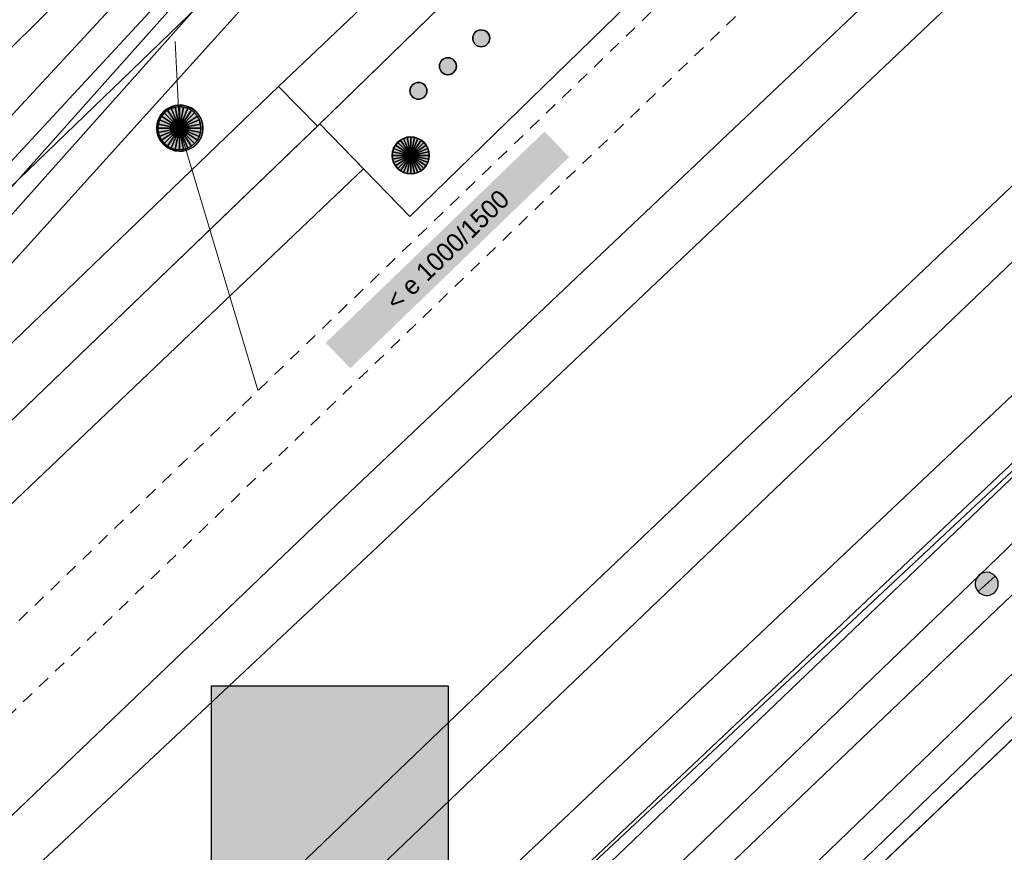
# Model space of a CAD drawing. Header units: metres. Extents: x 2695560 to 2696939, y 1260491 to 1262050.
# Tile 347 of 656: x 2695802 to 2695818, y 1261090 to 1261104. Entities that reach past the tile are written whole.
import ezdxf

# ---------------------------------------------------------------- set-up
doc = ezdxf.new("R2010")
doc.units = ezdxf.units.M
doc.linetypes.add('AUSGEZOGEN', pattern=[0])
doc.linetypes.add('VERDECKT2_S2', pattern=[0.36, 0.2, -0.16])
for name, color, linetype in [('XR$1$AV_Linien (BB)', 7, 'AUSGEZOGEN'), ('XR$1$AW_LK_Schachtdeckel', 24, 'AUSGEZOGEN'), ('XR$1$EW_LK_Bauwerk_FL_Linie_Punkt', 1, 'AUSGEZOGEN'), ('XR$1$EW_LK_Knoten', 1, 'AUSGEZOGEN'), ('XR$1$Liegenschaftsgrenzen', 7, 'AUSGEZOGEN'), ('XR$1$PFAW', 255, 'AUSGEZOGEN'), ('XR$1$PFEW', 255, 'AUSGEZOGEN'), ('XR$1$PFWA', 255, 'AUSGEZOGEN'), ('XR$1$RAEW', 8, 'AUSGEZOGEN'), ('XR$1$WA_LK_Absperrarmatur', 171, 'AUSGEZOGEN')]:
    doc.layers.add(name, color=color, linetype=linetype)
for name, color, linetype, lineweight in [('XR$2$ABW-Linie-R-genau', 4, 'AUSGEZOGEN', 18), ('XR$2$ABW-LinieFlaeche-R-ungenau', 4, 'VERDECKT2_S2', 18), ('XR$2$ABW-Punkt', 6, 'AUSGEZOGEN', 18), ('XR$2$ELE-Flaeche-oberirdisch', 1, 'AUSGEZOGEN', 18), ('XR$2$ELE-LinieFlaeche-genau', 1, 'AUSGEZOGEN', 18), ('XR$2$ELE-Punkt', 1, 'AUSGEZOGEN', 18), ('XR$2$GAS-Linie-genau', 12, 'AUSGEZOGEN', 18), ('XR$2$GAS-LinieFlaeche-genau', 12, 'AUSGEZOGEN', 18), ('XR$2$KOM-Linie-U-genau', 91, 'AUSGEZOGEN', 18), ('XR$2$KOM-LinieFlaeche-U-genau', 91, 'AUSGEZOGEN', 18), ('XR$2$WAS-Linie-genau', 5, 'AUSGEZOGEN', 18), ('XR$2$WEI-Text', 59, 'AUSGEZOGEN', 18)]:
    doc.layers.add(name, color=color, linetype=linetype, lineweight=lineweight)
doc.styles.add('TXT', font='txt')

# ---------------------------------------------------------------- blocks, each defined once
blk = doc.blocks.new('COMPLEXOBJECT_626')
at = {"layer": 'XR$1$AV_Linien (BB)', "color": 7, "linetype": 'AUSGEZOGEN', "transparency": 33554687}
blk.add_lwpolyline([(5793.988, 11094.394), (5814.317, 11114.008), (5839.814, 11138.478)], dxfattribs=at)
blk = doc.blocks.new('COMPLEXOBJECT_637')
at = {"layer": 'XR$1$AV_Linien (BB)', "color": 7, "linetype": 'AUSGEZOGEN', "transparency": 33554687}
blk.add_lwpolyline([(5716.384, 10999.825), (5805.935, 11085.6), (5838.806, 11117.088)], dxfattribs=at)
blk = doc.blocks.new('BAW2082')
at = {"layer": 'XR$1$PFAW', "transparency": 33554687}
blk.add_hatch(color=7, dxfattribs=at).paths.add_polyline_path([(0.509, -0.003), (0.499, 0.098), (0.469, 0.194), (0.42, 0.283), (0.354, 0.359), (0.274, 0.421), (0.183, 0.466), (0.085, 0.491), (-0.016, 0.496), (-0.116, 0.481), (-0.211, 0.446), (-0.297, 0.392), (-0.37, 0.323), (-0.428, 0.24), (-0.468, 0.147), (-0.488, 0.047), (-0.488, -0.054), (-0.468, -0.153), (-0.428, -0.246), (-0.37, -0.329), (-0.297, -0.398), (-0.211, -0.452), (-0.116, -0.487), (-0.016, -0.502), (0.085, -0.497), (0.183, -0.472), (0.274, -0.427), (0.354, -0.366), (0.42, -0.289), (0.469, -0.2), (0.499, -0.104)])
at = {"transparency": 33554687}
for start, end in [(91.1948, 268.8052), (268.8052, 91.1948)]:
    blk.add_arc((0.01, 0), 0.5, start, end, dxfattribs=at)
at = {"layer": 'XR$1$PFAW', "transparency": 33554687}
blk.add_circle((0.009, -0.003), 0.5, dxfattribs=at)
blk = doc.blocks.new('BWA965')
at = {"layer": 'XR$1$PFWA', "transparency": 33554687}
blk.add_hatch(color=7, dxfattribs=at).paths.add_polyline_path([(0, 0.5), (-0.051, 0.497), (-0.101, 0.49), (-0.15, 0.477), (-0.197, 0.459), (-0.243, 0.437), (-0.286, 0.41), (-0.326, 0.379), (-0.362, 0.344), (-0.395, 0.306), (-0.424, 0.264), (-0.449, 0.22), (-0.469, 0.174), (-0.484, 0.125), (-0.494, 0.076), (-0.499, 0.025), (-0.499, -0.025), (-0.494, -0.076), (-0.484, -0.125), (-0.469, -0.174), (-0.449, -0.22), (-0.424, -0.264), (-0.395, -0.306), (-0.362, -0.344), (-0.326, -0.379), (-0.286, -0.41), (-0.243, -0.437), (-0.197, -0.459), (-0.15, -0.477), (-0.101, -0.49), (-0.051, -0.497), (0, -0.5), (0.051, -0.497), (0.101, -0.49), (0.15, -0.477), (0.197, -0.459), (0.243, -0.437), (0.286, -0.41), (0.326, -0.379), (0.362, -0.344), (0.395, -0.306), (0.424, -0.264), (0.449, -0.22), (0.469, -0.174), (0.484, -0.125), (0.494, -0.076), (0.499, -0.025), (0.499, 0.025), (0.494, 0.076), (0.484, 0.125), (0.469, 0.174), (0.449, 0.22), (0.424, 0.264), (0.395, 0.306), (0.362, 0.344), (0.326, 0.379), (0.286, 0.41), (0.243, 0.437), (0.197, 0.459), (0.15, 0.477), (0.101, 0.49), (0.051, 0.497)])
at = {"transparency": 33554687}
blk.add_line((0, 0.5), (0, -0.5), dxfattribs=at)
for start, end in [(90, 270), (270, 90)]:
    blk.add_arc((0, 0), 0.5, start, end, dxfattribs=at)
blk = doc.blocks.new('BEW15')
at = {"layer": 'XR$1$PFEW', "transparency": 33554687}
h = blk.add_hatch(color=7, dxfattribs=at)
h.paths.add_polyline_path([(-0.5, 0), (-0.497, -0.05), (-0.489, -0.1), (-0.477, -0.15), (-0.459, -0.197), (-0.437, -0.242), (-0.41, -0.285), (-0.379, -0.326), (-0.344, -0.362), (-0.306, -0.395), (-0.264, -0.424), (-0.22, -0.449), (-0.173, -0.469), (-0.125, -0.484), (-0.075, -0.494), (-0.025, -0.499), (0.026, -0.499), (0.076, -0.494), (0.126, -0.484), (0.174, -0.469), (0.22, -0.449), (0.265, -0.424), (0.306, -0.395), (0.345, -0.362), (0.38, -0.326), (0.411, -0.285), (0.437, -0.242), (0.46, -0.197), (0.477, -0.15), (0.49, -0.1), (0.498, -0.05), (0.5, 0), (0.498, 0.051), (0.49, 0.101), (0.477, 0.15), (0.46, 0.197), (0.437, 0.243), (0.411, 0.286), (0.38, 0.326), (0.345, 0.363), (0.306, 0.396), (0.265, 0.424), (0.22, 0.449), (0.174, 0.469), (0.126, 0.484), (0.076, 0.494), (0.026, 0.5), (-0.025, 0.5), (-0.075, 0.494), (-0.125, 0.484), (-0.173, 0.469), (-0.22, 0.449), (-0.264, 0.424), (-0.306, 0.396), (-0.344, 0.363), (-0.379, 0.326), (-0.41, 0.286), (-0.437, 0.243), (-0.459, 0.197), (-0.477, 0.15), (-0.489, 0.101), (-0.497, 0.051)])
h.paths.add_polyline_path([(0.01, 0.001), (0.01, 0), (0.01, -0.001), (0.01, -0.002), (0.01, -0.003), (0.009, -0.004), (0.009, -0.005), (0.009, -0.006), (0.008, -0.006), (0.007, -0.007), (0.006, -0.008), (0.006, -0.008), (0.005, -0.009), (0.004, -0.009), (0.003, -0.01), (0.002, -0.01), (0.001, -0.01), (0, -0.01), (-0.001, -0.01), (-0.002, -0.01), (-0.003, -0.009), (-0.004, -0.009), (-0.005, -0.008), (-0.006, -0.008), (-0.007, -0.007), (-0.007, -0.006), (-0.008, -0.006), (-0.008, -0.005), (-0.009, -0.004), (-0.009, -0.003), (-0.009, -0.002), (-0.01, -0.001), (-0.01, 0), (-0.01, 0.001), (-0.009, 0.002), (-0.009, 0.003), (-0.009, 0.004), (-0.008, 0.005), (-0.008, 0.006), (-0.007, 0.007), (-0.007, 0.007), (-0.006, 0.008), (-0.005, 0.009), (-0.004, 0.009), (-0.003, 0.01), (-0.002, 0.01), (-0.001, 0.01), (0, 0.01), (0.001, 0.01), (0.002, 0.01), (0.003, 0.01), (0.004, 0.01), (0.005, 0.009), (0.006, 0.009), (0.006, 0.008), (0.007, 0.007), (0.008, 0.007), (0.009, 0.006), (0.009, 0.005), (0.009, 0.004), (0.01, 0.003), (0.01, 0.002)], flags=16)
at = {"color": 1, "transparency": 33554687}
for start, end in [(0, 180), (180, 0)]:
    blk.add_arc((0, 0), 0.5, start, end, dxfattribs=at)
at = {"layer": 'XR$1$PFEW', "transparency": 33554687}
blk.add_circle((0, 0), 0.5, dxfattribs=at)
blk = doc.blocks.new('BEW957')
at = {"layer": 'XR$1$RAEW', "transparency": 33554687}
blk.add_hatch(color=1, dxfattribs=at).paths.add_polyline_path([(-0.5, 0), (-0.497, -0.051), (-0.49, -0.101), (-0.477, -0.15), (-0.459, -0.197), (-0.437, -0.243), (-0.41, -0.286), (-0.379, -0.326), (-0.344, -0.362), (-0.306, -0.395), (-0.264, -0.424), (-0.22, -0.449), (-0.174, -0.469), (-0.125, -0.484), (-0.076, -0.494), (-0.025, -0.499), (0.025, -0.499), (0.076, -0.494), (0.125, -0.484), (0.174, -0.469), (0.22, -0.449), (0.264, -0.424), (0.306, -0.395), (0.344, -0.362), (0.379, -0.326), (0.41, -0.286), (0.437, -0.243), (0.459, -0.197), (0.477, -0.15), (0.49, -0.101), (0.497, -0.051), (0.5, 0), (0.497, 0.051), (0.49, 0.101), (0.477, 0.15), (0.459, 0.197), (0.437, 0.243), (0.41, 0.286), (0.379, 0.326), (0.344, 0.362), (0.306, 0.395), (0.264, 0.424), (0.22, 0.449), (0.174, 0.469), (0.125, 0.484), (0.076, 0.494), (0.025, 0.499), (-0.025, 0.499), (-0.076, 0.494), (-0.125, 0.484), (-0.174, 0.469), (-0.22, 0.449), (-0.264, 0.424), (-0.306, 0.395), (-0.344, 0.362), (-0.379, 0.326), (-0.41, 0.286), (-0.437, 0.243), (-0.459, 0.197), (-0.477, 0.15), (-0.49, 0.101), (-0.497, 0.051)])
at = {"color": 1, "transparency": 33554687}
for start, end in [(90, 180), (180, 270), (0, 90), (270, 0)]:
    blk.add_arc((0, 0), 0.5, start, end, dxfattribs=at)
at = {"layer": 'XR$1$RAEW', "color": 1, "transparency": 33554687}
blk.add_circle((0, 0), 0.5, dxfattribs=at)
blk = doc.blocks.new('ELE-SCHACHT_RUND')
at = {"layer": 'XR$2$ELE-Punkt', "linetype": 'AUSGEZOGEN', "lineweight": 25, "transparency": 33554687}
for points in [[(-249, 167, 2500), (0, 0, 2500), (-277, 115, 2500)], [(-249, 167), (0, 0), (-277, 115)], [(-249, 167, 2500), (-249, 167), (-277, 115), (-277, 115, 2500)], [(-212, 212, 2500), (0, 0, 2500), (-249, 167, 2500)], [(-212, 212), (0, 0), (-249, 167)], [(-212, 212, 2500), (-212, 212), (-249, 167), (-249, 167, 2500)], [(-167, 249, 2500), (0, 0, 2500), (-212, 212, 2500)], [(-167, 249), (0, 0), (-212, 212)], [(-167, 249, 2500), (-167, 249), (-212, 212), (-212, 212, 2500)], [(-115, 277, 2500), (0, 0, 2500), (-167, 249, 2500)], [(-115, 277), (0, 0), (-167, 249)], [(-115, 277, 2500), (-115, 277), (-167, 249), (-167, 249, 2500)], [(-59, 294, 2500), (0, 0, 2500), (-115, 277, 2500)], [(-59, 294), (0, 0), (-115, 277)], [(-59, 294, 2500), (-59, 294), (-115, 277), (-115, 277, 2500)], [(0, 300, 2500), (0, 0, 2500), (-59, 294, 2500)], [(0, 300), (0, 0), (-59, 294)], [(0, 300, 2500), (0, 300), (-59, 294), (-59, 294, 2500)], [(59, 294, 2500), (0, 0, 2500), (0, 300, 2500)], [(59, 294), (0, 0), (0, 300)], [(59, 294, 2500), (59, 294), (0, 300), (0, 300, 2500)], [(115, 277, 2500), (0, 0, 2500), (59, 294, 2500)], [(115, 277), (0, 0), (59, 294)], [(167, 249, 2500), (0, 0, 2500), (115, 277, 2500)], [(167, 249), (0, 0), (115, 277)], [(212, 212, 2500), (0, 0, 2500), (167, 249, 2500)], [(212, 212), (0, 0), (167, 249)], [(249, 167, 2500), (0, 0, 2500), (212, 212, 2500)], [(249, 167), (0, 0), (212, 212)], [(277, 115, 2500), (0, 0, 2500), (249, 167, 2500)], [(277, 115), (0, 0), (249, 167)], [(115, 277, 2500), (115, 277), (59, 294), (59, 294, 2500)], [(167, 249, 2500), (167, 249), (115, 277), (115, 277, 2500)], [(212, 212, 2500), (212, 212), (167, 249), (167, 249, 2500)], [(249, 167, 2500), (249, 167), (212, 212), (212, 212, 2500)], [(277, 115, 2500), (277, 115), (249, 167), (249, 167, 2500)], [(-294, 59, 2500), (0, 0, 2500), (-300, 0, 2500)], [(-294, 59), (0, 0), (-300, 0)], [(-294, 59, 2500), (-294, 59), (-300, 0), (-300, 0, 2500)], [(-300, 0, 2500), (0, 0, 2500), (-294, -59, 2500)], [(-300, 0), (0, 0), (-294, -59)], [(-277, 115, 2500), (0, 0, 2500), (-294, 59, 2500)], [(-277, 115), (0, 0), (-294, 59)], [(-277, 115, 2500), (-277, 115), (-294, 59), (-294, 59, 2500)], [(-294, -59, 2500), (0, 0, 2500), (-277, -115, 2500)], [(-294, -59), (0, 0), (-277, -115)], [(-277, -115, 2500), (0, 0, 2500), (-249, -167, 2500)], [(-277, -115), (0, 0), (-249, -167)], [(-249, -167, 2500), (0, 0, 2500), (-212, -212, 2500)], [(-249, -167), (0, 0), (-212, -212)], [(-212, -212, 2500), (0, 0, 2500), (-167, -249, 2500)], [(-212, -212), (0, 0), (-167, -249)], [(-167, -249, 2500), (0, 0, 2500), (-115, -277, 2500)], [(-167, -249), (0, 0), (-115, -277)], [(-115, -277, 2500), (0, 0, 2500), (-59, -294, 2500)], [(-115, -277), (0, 0), (-59, -294)], [(-59, -294, 2500), (0, 0, 2500), (0, -300, 2500)], [(-59, -294), (0, 0), (0, -300)], [(294, 59, 2500), (0, 0, 2500), (277, 115, 2500)], [(294, 59), (0, 0), (277, 115)], [(300, 0, 2500), (0, 0, 2500), (294, 59, 2500)], [(300, 0), (0, 0), (294, 59)], [(0, -300, 2500), (0, 0, 2500), (59, -294, 2500)], [(59, -294, 2500), (0, 0, 2500), (115, -277, 2500)], [(115, -277, 2500), (0, 0, 2500), (167, -249, 2500)], [(167, -249, 2500), (0, 0, 2500), (212, -212, 2500)], [(212, -212, 2500), (0, 0, 2500), (249, -167, 2500)], [(249, -167, 2500), (0, 0, 2500), (277, -115, 2500)], [(277, -115, 2500), (0, 0, 2500), (294, -59, 2500)], [(294, -59, 2500), (0, 0, 2500), (300, 0, 2500)], [(0, -300), (0, 0), (59, -294)], [(59, -294), (0, 0), (115, -277)], [(115, -277), (0, 0), (167, -249)], [(167, -249), (0, 0), (212, -212)], [(212, -212), (0, 0), (249, -167)], [(249, -167), (0, 0), (277, -115)], [(277, -115), (0, 0), (294, -59)], [(294, -59), (0, 0), (300, 0)], [(294, 59, 2500), (294, 59), (277, 115), (277, 115, 2500)], [(300, 0, 2500), (300, 0), (294, 59), (294, 59, 2500)], [(-300, 0, 2500), (-300, 0), (-294, -59), (-294, -59, 2500)], [(-294, -59, 2500), (-294, -59), (-277, -115), (-277, -115, 2500)], [(-277, -115, 2500), (-277, -115), (-249, -167), (-249, -167, 2500)], [(249, -167, 2500), (249, -167), (277, -115), (277, -115, 2500)], [(277, -115, 2500), (277, -115), (294, -59), (294, -59, 2500)], [(294, -59, 2500), (294, -59), (300, 0), (300, 0, 2500)], [(-249, -167, 2500), (-249, -167), (-212, -212), (-212, -212, 2500)], [(-212, -212, 2500), (-212, -212), (-167, -249), (-167, -249, 2500)], [(-167, -249, 2500), (-167, -249), (-115, -277), (-115, -277, 2500)], [(-115, -277, 2500), (-115, -277), (-59, -294), (-59, -294, 2500)], [(-59, -294, 2500), (-59, -294), (0, -300), (0, -300, 2500)], [(0, -300, 2500), (0, -300), (59, -294), (59, -294, 2500)], [(59, -294, 2500), (59, -294), (115, -277), (115, -277, 2500)], [(115, -277, 2500), (115, -277), (167, -249), (167, -249, 2500)], [(167, -249, 2500), (167, -249), (212, -212), (212, -212, 2500)], [(212, -212, 2500), (212, -212), (249, -167), (249, -167, 2500)]]:
    blk.add_3dface(points, dxfattribs=at)
blk = doc.blocks.new('ABW-SCHLAMMSAMMLER_RUND')
at = {"layer": 'XR$2$ABW-Punkt', "linetype": 'AUSGEZOGEN', "lineweight": 13, "transparency": 33554687}
for p, q in [((-70, 75, 2500), (70, 75, 2500)), ((-70, -75, 2500), (70, -75, 2500))]:
    blk.add_line(p, q, dxfattribs=at)
blk.add_polyline3d([(90, 0, 2500), (0, 0, 2500), (-90, 0, 2500)], dxfattribs=at)
at = {"layer": 'XR$2$ABW-Punkt', "linetype": 'AUSGEZOGEN', "lineweight": 25, "transparency": 33554687}
for points in [[(-147, 29, 2500), (0, 0, 2500), (-150, 0, 2500)], [(-147, 29), (0, 0), (-150, 0)], [(-147, 29, 2500), (-147, 29), (-150, 0), (-150, 0, 2500)], [(-150, 0, 2500), (0, 0, 2500), (-147, -29, 2500)], [(-150, 0), (0, 0), (-147, -29)], [(-139, 57, 2500), (0, 0, 2500), (-147, 29, 2500)], [(-139, 57), (0, 0), (-147, 29)], [(-139, 57, 2500), (-139, 57), (-147, 29), (-147, 29, 2500)], [(-147, -29, 2500), (0, 0, 2500), (-139, -57, 2500)], [(-147, -29), (0, 0), (-139, -57)], [(-125, 83, 2500), (0, 0, 2500), (-139, 57, 2500)], [(-125, 83), (0, 0), (-139, 57)], [(-125, 83, 2500), (-125, 83), (-139, 57), (-139, 57, 2500)], [(-139, -57, 2500), (0, 0, 2500), (-125, -83, 2500)], [(-139, -57), (0, 0), (-125, -83)], [(-106, 106, 2500), (0, 0, 2500), (-125, 83, 2500)], [(-106, 106), (0, 0), (-125, 83)], [(-106, 106, 2500), (-106, 106), (-125, 83), (-125, 83, 2500)], [(-125, -83, 2500), (0, 0, 2500), (-106, -106, 2500)], [(-125, -83), (0, 0), (-106, -106)], [(-83, 125, 2500), (0, 0, 2500), (-106, 106, 2500)], [(-83, 125), (0, 0), (-106, 106)], [(-83, 125, 2500), (-83, 125), (-106, 106), (-106, 106, 2500)], [(-106, -106, 2500), (0, 0, 2500), (-83, -125, 2500)], [(-106, -106), (0, 0), (-83, -125)], [(-57, 139, 2500), (0, 0, 2500), (-83, 125, 2500)], [(-57, 139), (0, 0), (-83, 125)], [(-57, 139, 2500), (-57, 139), (-83, 125), (-83, 125, 2500)], [(-83, -125, 2500), (0, 0, 2500), (-57, -139, 2500)], [(-83, -125), (0, 0), (-57, -139)], [(-29, 147, 2500), (0, 0, 2500), (-57, 139, 2500)], [(-29, 147), (0, 0), (-57, 139)], [(-29, 147, 2500), (-29, 147), (-57, 139), (-57, 139, 2500)], [(-57, -139, 2500), (0, 0, 2500), (-29, -147, 2500)], [(-57, -139), (0, 0), (-29, -147)], [(0, 150, 2500), (0, 0, 2500), (-29, 147, 2500)], [(0, 150), (0, 0), (-29, 147)], [(0, 150, 2500), (0, 150), (-29, 147), (-29, 147, 2500)], [(-29, -147, 2500), (0, 0, 2500), (0, -150, 2500)], [(-29, -147), (0, 0), (0, -150)], [(29, 147, 2500), (0, 0, 2500), (0, 150, 2500)], [(29, 147), (0, 0), (0, 150)], [(29, 147, 2500), (29, 147), (0, 150), (0, 150, 2500)], [(57, 139, 2500), (0, 0, 2500), (29, 147, 2500)], [(57, 139), (0, 0), (29, 147)], [(83, 125, 2500), (0, 0, 2500), (57, 139, 2500)], [(83, 125), (0, 0), (57, 139)], [(106, 106, 2500), (0, 0, 2500), (83, 125, 2500)], [(106, 106), (0, 0), (83, 125)], [(125, 83, 2500), (0, 0, 2500), (106, 106, 2500)], [(125, 83), (0, 0), (106, 106)], [(139, 57, 2500), (0, 0, 2500), (125, 83, 2500)], [(139, 57), (0, 0), (125, 83)], [(147, 29, 2500), (0, 0, 2500), (139, 57, 2500)], [(147, 29), (0, 0), (139, 57)], [(150, 0, 2500), (0, 0, 2500), (147, 29, 2500)], [(150, 0), (0, 0), (147, 29)], [(0, -150, 2500), (0, 0, 2500), (29, -147, 2500)], [(29, -147, 2500), (0, 0, 2500), (57, -139, 2500)], [(57, -139, 2500), (0, 0, 2500), (83, -125, 2500)], [(83, -125, 2500), (0, 0, 2500), (106, -106, 2500)], [(106, -106, 2500), (0, 0, 2500), (125, -83, 2500)], [(125, -83, 2500), (0, 0, 2500), (139, -57, 2500)], [(139, -57, 2500), (0, 0, 2500), (147, -29, 2500)], [(147, -29, 2500), (0, 0, 2500), (150, 0, 2500)], [(0, -150), (0, 0), (29, -147)], [(29, -147), (0, 0), (57, -139)], [(57, -139), (0, 0), (83, -125)], [(83, -125), (0, 0), (106, -106)], [(106, -106), (0, 0), (125, -83)], [(125, -83), (0, 0), (139, -57)], [(139, -57), (0, 0), (147, -29)], [(147, -29), (0, 0), (150, 0)], [(57, 139, 2500), (57, 139), (29, 147), (29, 147, 2500)], [(83, 125, 2500), (83, 125), (57, 139), (57, 139, 2500)], [(106, 106, 2500), (106, 106), (83, 125), (83, 125, 2500)], [(125, 83, 2500), (125, 83), (106, 106), (106, 106, 2500)], [(139, 57, 2500), (139, 57), (125, 83), (125, 83, 2500)], [(147, 29, 2500), (147, 29), (139, 57), (139, 57, 2500)], [(150, 0, 2500), (150, 0), (147, 29), (147, 29, 2500)], [(-150, 0, 2500), (-150, 0), (-147, -29), (-147, -29, 2500)], [(-147, -29, 2500), (-147, -29), (-139, -57), (-139, -57, 2500)], [(-139, -57, 2500), (-139, -57), (-125, -83), (-125, -83, 2500)], [(-125, -83, 2500), (-125, -83), (-106, -106), (-106, -106, 2500)], [(-106, -106, 2500), (-106, -106), (-83, -125), (-83, -125, 2500)], [(-83, -125, 2500), (-83, -125), (-57, -139), (-57, -139, 2500)], [(-57, -139, 2500), (-57, -139), (-29, -147), (-29, -147, 2500)], [(-29, -147, 2500), (-29, -147), (0, -150), (0, -150, 2500)], [(0, -150, 2500), (0, -150), (29, -147), (29, -147, 2500)], [(29, -147, 2500), (29, -147), (57, -139), (57, -139, 2500)], [(57, -139, 2500), (57, -139), (83, -125), (83, -125, 2500)], [(83, -125, 2500), (83, -125), (106, -106), (106, -106, 2500)], [(106, -106, 2500), (106, -106), (125, -83), (125, -83, 2500)], [(125, -83, 2500), (125, -83), (139, -57), (139, -57, 2500)], [(139, -57, 2500), (139, -57), (147, -29), (147, -29, 2500)], [(147, -29, 2500), (147, -29), (150, 0), (150, 0, 2500)]]:
    blk.add_3dface(points, dxfattribs=at)
blk = doc.blocks.new('ABW-DECKEL')
at = {"layer": 'XR$2$ABW-Punkt', "linetype": 'AUSGEZOGEN', "lineweight": 25, "transparency": 33554687}
for points in [[(-134, 323, 2500), (0, 0, 2500), (-194, 291, 2500)], [(-134, 323), (0, 0), (-194, 291)], [(-134, 323, 2500), (-134, 323), (-194, 291), (-194, 291, 2500)], [(-68, 343, 2500), (0, 0, 2500), (-134, 323, 2500)], [(-68, 343), (0, 0), (-134, 323)], [(-68, 343, 2500), (-68, 343), (-134, 323), (-134, 323, 2500)], [(0, 350, 2500), (0, 0, 2500), (-68, 343, 2500)], [(0, 350), (0, 0), (-68, 343)], [(0, 350, 2500), (0, 350), (-68, 343), (-68, 343, 2500)], [(68, 343, 2500), (0, 0, 2500), (0, 350, 2500)], [(68, 343), (0, 0), (0, 350)], [(68, 343, 2500), (68, 343), (0, 350), (0, 350, 2500)], [(134, 323, 2500), (0, 0, 2500), (68, 343, 2500)], [(134, 323), (0, 0), (68, 343)], [(194, 291, 2500), (0, 0, 2500), (134, 323, 2500)], [(194, 291), (0, 0), (134, 323)], [(134, 323, 2500), (134, 323), (68, 343), (68, 343, 2500)], [(194, 291, 2500), (194, 291), (134, 323), (134, 323, 2500)], [(-291, 194, 2500), (0, 0, 2500), (-323, 134, 2500)], [(-291, 194), (0, 0), (-323, 134)], [(-291, 194, 2500), (-291, 194), (-323, 134), (-323, 134, 2500)], [(-247, 247, 2500), (0, 0, 2500), (-291, 194, 2500)], [(-247, 247), (0, 0), (-291, 194)], [(-247, 247, 2500), (-247, 247), (-291, 194), (-291, 194, 2500)], [(-194, 291, 2500), (0, 0, 2500), (-247, 247, 2500)], [(-194, 291), (0, 0), (-247, 247)], [(-194, 291, 2500), (-194, 291), (-247, 247), (-247, 247, 2500)], [(247, 247, 2500), (0, 0, 2500), (194, 291, 2500)], [(247, 247), (0, 0), (194, 291)], [(291, 194, 2500), (0, 0, 2500), (247, 247, 2500)], [(291, 194), (0, 0), (247, 247)], [(323, 134, 2500), (0, 0, 2500), (291, 194, 2500)], [(323, 134), (0, 0), (291, 194)], [(247, 247, 2500), (247, 247), (194, 291), (194, 291, 2500)], [(291, 194, 2500), (291, 194), (247, 247), (247, 247, 2500)], [(323, 134, 2500), (323, 134), (291, 194), (291, 194, 2500)], [(-343, 68, 2500), (0, 0, 2500), (-350, 0, 2500)], [(-343, 68), (0, 0), (-350, 0)], [(-343, 68, 2500), (-343, 68), (-350, 0), (-350, 0, 2500)], [(-350, 0, 2500), (0, 0, 2500), (-343, -68, 2500)], [(-350, 0), (0, 0), (-343, -68)], [(-323, 134, 2500), (0, 0, 2500), (-343, 68, 2500)], [(-323, 134), (0, 0), (-343, 68)], [(-323, 134, 2500), (-323, 134), (-343, 68), (-343, 68, 2500)], [(-343, -68, 2500), (0, 0, 2500), (-323, -134, 2500)], [(-343, -68), (0, 0), (-323, -134)], [(-323, -134, 2500), (0, 0, 2500), (-291, -194, 2500)], [(-323, -134), (0, 0), (-291, -194)], [(-291, -194, 2500), (0, 0, 2500), (-247, -247, 2500)], [(-291, -194), (0, 0), (-247, -247)], [(-247, -247, 2500), (0, 0, 2500), (-194, -291, 2500)], [(-247, -247), (0, 0), (-194, -291)], [(-194, -291, 2500), (0, 0, 2500), (-134, -323, 2500)], [(-194, -291), (0, 0), (-134, -323)], [(-134, -323, 2500), (0, 0, 2500), (-68, -343, 2500)], [(-134, -323), (0, 0), (-68, -343)], [(-68, -343, 2500), (0, 0, 2500), (0, -350, 2500)], [(-68, -343), (0, 0), (0, -350)], [(343, 68, 2500), (0, 0, 2500), (323, 134, 2500)], [(343, 68), (0, 0), (323, 134)], [(350, 0, 2500), (0, 0, 2500), (343, 68, 2500)], [(350, 0), (0, 0), (343, 68)], [(0, -350, 2500), (0, 0, 2500), (68, -343, 2500)], [(68, -343, 2500), (0, 0, 2500), (134, -323, 2500)], [(134, -323, 2500), (0, 0, 2500), (194, -291, 2500)], [(194, -291, 2500), (0, 0, 2500), (247, -247, 2500)], [(247, -247, 2500), (0, 0, 2500), (291, -194, 2500)], [(291, -194, 2500), (0, 0, 2500), (323, -134, 2500)], [(323, -134, 2500), (0, 0, 2500), (343, -68, 2500)], [(343, -68, 2500), (0, 0, 2500), (350, 0, 2500)], [(0, -350), (0, 0), (68, -343)], [(68, -343), (0, 0), (134, -323)], [(134, -323), (0, 0), (194, -291)], [(194, -291), (0, 0), (247, -247)], [(247, -247), (0, 0), (291, -194)], [(291, -194), (0, 0), (323, -134)], [(323, -134), (0, 0), (343, -68)], [(343, -68), (0, 0), (350, 0)], [(343, 68, 2500), (343, 68), (323, 134), (323, 134, 2500)], [(350, 0, 2500), (350, 0), (343, 68), (343, 68, 2500)], [(-350, 0, 2500), (-350, 0), (-343, -68), (-343, -68, 2500)], [(-343, -68, 2500), (-343, -68), (-323, -134), (-323, -134, 2500)], [(-323, -134, 2500), (-323, -134), (-291, -194), (-291, -194, 2500)], [(291, -194, 2500), (291, -194), (323, -134), (323, -134, 2500)], [(323, -134, 2500), (323, -134), (343, -68), (343, -68, 2500)], [(343, -68, 2500), (343, -68), (350, 0), (350, 0, 2500)], [(-291, -194, 2500), (-291, -194), (-247, -247), (-247, -247, 2500)], [(-247, -247, 2500), (-247, -247), (-194, -291), (-194, -291, 2500)], [(-194, -291, 2500), (-194, -291), (-134, -323), (-134, -323, 2500)], [(134, -323, 2500), (134, -323), (194, -291), (194, -291, 2500)], [(194, -291, 2500), (194, -291), (247, -247), (247, -247, 2500)], [(247, -247, 2500), (247, -247), (291, -194), (291, -194, 2500)], [(-134, -323, 2500), (-134, -323), (-68, -343), (-68, -343, 2500)], [(-68, -343, 2500), (-68, -343), (0, -350), (0, -350, 2500)], [(0, -350, 2500), (0, -350), (68, -343), (68, -343, 2500)], [(68, -343, 2500), (68, -343), (134, -323), (134, -323, 2500)]]:
    blk.add_3dface(points, dxfattribs=at)

msp = doc.modelspace()

# ---------------------------------------------------------------- hatches: boundary and pattern name
at = {"transparency": 33554687}
for points in [[(2695807.131, 1261098.481), (2695807.531, 1261098.067), (2695811.081, 1261101.495), (2695810.681, 1261101.909)], [(2695805.275, 1261092.911), (2695805.275, 1261088.163), (2695809.117, 1261088.163), (2695809.117, 1261092.911)]]:
    msp.add_hatch(color=7, dxfattribs=at).paths.add_polyline_path(points)

# ---------------------------------------------------------------- linework, layer by layer
at = {"color": 24, "lineweight": -3, "transparency": 33554687}
msp.add_lwpolyline([(2695805.275, 1261092.911), (2695809.117, 1261092.911), (2695809.117, 1261088.163), (2695805.275, 1261088.163), (2695805.275, 1261092.911)], close=True, dxfattribs=at)
at = {"layer": 'XR$1$AV_Linien (BB)', "color": 7, "linetype": 'AUSGEZOGEN', "transparency": 33554687}
msp.add_lwpolyline([(2695812.63, 1261086.67), (2695819.79, 1261093.49), (2695826.78, 1261100.178)], dxfattribs=at)
at = {"layer": 'XR$1$Liegenschaftsgrenzen', "color": 7, "linetype": 'AUSGEZOGEN', "transparency": 33554687}
msp.add_line((2695819.79, 1261093.49), (2695812.63, 1261086.67), dxfattribs=at)
at = {"layer": 'XR$2$ABW-Linie-R-genau', "linetype": 'AUSGEZOGEN', "transparency": 33554687}
for p, q in [((2695804.687, 1261103.368), (2695804.756, 1261101.963)), ((2695804.756, 1261101.963), (2695806.026, 1261097.712))]:
    msp.add_line(p, q, dxfattribs=at)
at = {"layer": 'XR$2$ABW-LinieFlaeche-R-ungenau', "linetype": 'VERDECKT2_S2', "transparency": 33554687}
msp.add_lwpolyline([(2695822.967, 1261118.477), (2695818.699, 1261110.396), (2695818.094, 1261109.251), (2695817.523, 1261108.236), (2695816.736, 1261107.024), (2695815.923, 1261105.976), (2695814.797, 1261104.747), (2695814.037, 1261104.024), (2695800.249, 1261090.752), (2695799.555, 1261091.472), (2695813.345, 1261104.746), (2695814.083, 1261105.447), (2695815.157, 1261106.622), (2695815.92, 1261107.604), (2695816.667, 1261108.754), (2695817.216, 1261109.729), (2695817.815, 1261110.864), (2695822.103, 1261118.981)], dxfattribs=at)
at = {"layer": 'XR$2$ELE-Flaeche-oberirdisch', "transparency": 33554687}
for points in [[(2695854.043, 1261141.256), (2695848.064, 1261135.377), (2695844.963, 1261132.345), (2695840.122, 1261127.567), (2695838.759, 1261126.227), (2695832.312, 1261119.888), (2695822.731, 1261110.467), (2695807.315, 1261095.859), (2695799.636, 1261088.513), (2695800.208, 1261087.899), (2695807.969, 1261095.169), (2695823.391, 1261109.784), (2695833.451, 1261119.676), (2695839.409, 1261125.534), (2695840.788, 1261126.89), (2695845.629, 1261131.667), (2695848.729, 1261134.699), (2695854.727, 1261140.596), (2695854.043, 1261141.256)], [(2695810.591, 1261106.649), (2695806.362, 1261102.642), (2695806.995, 1261101.995), (2695811.168, 1261106.057), (2695810.591, 1261106.649)], [(2695811.168, 1261106.057), (2695807.035, 1261102.033), (2695808.497, 1261100.531), (2695812.63, 1261104.556), (2695811.168, 1261106.057)], [(2695800.358, 1261096.868), (2695800.979, 1261096.215), (2695806.995, 1261101.995), (2695806.362, 1261102.642), (2695800.358, 1261096.868)], [(2695807.035, 1261102.033), (2695800.979, 1261096.215), (2695801.652, 1261095.508), (2695807.744, 1261101.304), (2695807.035, 1261102.033)]]:
    msp.add_lwpolyline(points, close=True, dxfattribs=at)
at = {"layer": 'XR$2$ELE-LinieFlaeche-genau', "linetype": 'AUSGEZOGEN', "transparency": 33554687}
for points in [[(2695798.706, 1261098.581), (2695806.485, 1261106.98), (2695807.17, 1261107.746), (2695807.872, 1261108.501), (2695808.587, 1261109.244), (2695809.316, 1261109.974), (2695810.057, 1261110.691), (2695810.811, 1261111.395), (2695811.577, 1261112.085), (2695812.354, 1261112.761), (2695812.682, 1261112.383), (2695811.909, 1261111.711), (2695811.149, 1261111.027), (2695810.401, 1261110.329), (2695809.666, 1261109.618), (2695808.945, 1261108.894), (2695808.236, 1261108.157), (2695807.54, 1261107.408), (2695806.855, 1261106.644), (2695799.074, 1261098.241)], [(2695807.496, 1261108.697), (2695801.885, 1261103.125)]]:
    msp.add_lwpolyline(points, dxfattribs=at)
msp.add_lwpolyline([(2695813.043, 1261088.067), (2695820.128, 1261094.892), (2695820.474, 1261094.532), (2695813.389, 1261087.707), (2695813.043, 1261088.067)], close=True, dxfattribs=at)
at = {"layer": 'XR$2$GAS-Linie-genau', "linetype": 'AUSGEZOGEN', "transparency": 33554687}
for p, q in [((2695805.411, 1261082.105), (2695819.242, 1261095.322)), ((2695810.864, 1261093.988), (2695771.795, 1261056.538))]:
    msp.add_line(p, q, dxfattribs=at)
msp.add_lwpolyline([(2695848.889, 1261130.131), (2695835.978, 1261117.859), (2695810.864, 1261093.988)], dxfattribs=at)
at = {"layer": 'XR$2$GAS-LinieFlaeche-genau', "linetype": 'AUSGEZOGEN', "transparency": 33554687}
msp.add_lwpolyline([(2695799.601, 1261098.283), (2695807.976, 1261107.684), (2695811.802, 1261111.786), (2695812.022, 1261111.582), (2695808.198, 1261107.482), (2695799.825, 1261098.083), (2695799.601, 1261098.283)], close=True, dxfattribs=at)
at = {"layer": 'XR$2$KOM-Linie-U-genau', "linetype": 'AUSGEZOGEN', "transparency": 33554687}
for points in [[(2695743.052, 1261027.688), (2695806.653, 1261088.67), (2695843.597, 1261124.029)], [(2695830.675, 1261108.006), (2695809.383, 1261088.082), (2695808.288, 1261087.569)]]:
    msp.add_lwpolyline(points, dxfattribs=at)
at = {"layer": 'XR$2$KOM-LinieFlaeche-U-genau', "linetype": 'AUSGEZOGEN', "transparency": 33554687}
msp.add_lwpolyline([(2695808, 1261087.847), (2695808.847, 1261088.724), (2695855.704, 1261132.985), (2695856.083, 1261133.327), (2695857.532, 1261134.482), (2695858.03, 1261133.856), (2695856.601, 1261132.717), (2695856.248, 1261132.397), (2695809.409, 1261088.156), (2695808.576, 1261087.291), (2695808, 1261087.847)], close=True, dxfattribs=at)
at = {"layer": 'XR$2$WAS-Linie-genau', "linetype": 'AUSGEZOGEN', "transparency": 33554687}
for p, q in [((2695817.732, 1261094.706), (2695818.501, 1261095.443)), ((2695808.907, 1261086.21), (2695817.732, 1261094.706))]:
    msp.add_line(p, q, dxfattribs=at)
msp.add_lwpolyline([(2695769.552, 1261068.298), (2695800.183, 1261097.72), (2695812.231, 1261111.067), (2695816.904, 1261115.658)], dxfattribs=at)

# ---------------------------------------------------------------- block references
at = {"layer": 'XR$1$AV_Linien (BB)', "color": 7, "linetype": 'AUSGEZOGEN', "lineweight": -3, "transparency": 33554687}
for name in ['COMPLEXOBJECT_626', 'COMPLEXOBJECT_637']:
    msp.add_blockref(name, (2690000.97, 1249999.81), dxfattribs=at)
at = {"layer": 'XR$1$AW_LK_Schachtdeckel', "color": 24, "linetype": 'AUSGEZOGEN', "lineweight": -3, "transparency": 33554687, "xscale": 0.7499999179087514, "yscale": 0.7499999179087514}
msp.add_blockref('BAW2082', (2695804.755, 1261101.964), dxfattribs=at)
at = {"layer": 'XR$1$EW_LK_Bauwerk_FL_Linie_Punkt', "color": 1, "linetype": 'AUSGEZOGEN', "lineweight": -3, "transparency": 33554687, "xscale": 0.5999999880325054, "yscale": 0.5999999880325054}
msp.add_blockref('BEW15', (2695808.509, 1261101.522), dxfattribs=at)
at = {"layer": 'XR$1$EW_LK_Knoten', "color": 1, "linetype": 'AUSGEZOGEN', "lineweight": -3, "transparency": 33554687, "xscale": 0.2749999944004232, "yscale": 0.2749999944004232}
for p in [(2695809.654, 1261103.422), (2695809.114, 1261102.969), (2695808.635, 1261102.57)]:
    msp.add_blockref('BEW957', p, dxfattribs=at)
at = {"layer": 'XR$1$WA_LK_Absperrarmatur', "color": 171, "linetype": 'AUSGEZOGEN', "lineweight": -3, "transparency": 33554687, "xscale": 0.3749999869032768, "yscale": 0.3749999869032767, "rotation": 312.113525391}
msp.add_blockref('BWA965', (2695817.857, 1261094.568), dxfattribs=at)
at = {"layer": 'XR$2$ABW-Punkt', "color": 6, "linetype": 'AUSGEZOGEN', "lineweight": 18, "transparency": 33554687, "xscale": 0.001, "yscale": 0.001, "zscale": 0.001, "rotation": 360}
for name in ['ABW-DECKEL', 'ABW-SCHLAMMSAMMLER_RUND']:
    msp.add_blockref(name, (2695804.756, 1261101.963), dxfattribs=at)
at = {"layer": 'XR$2$ELE-Punkt', "color": 1, "linetype": 'AUSGEZOGEN', "lineweight": 18, "transparency": 33554687, "xscale": 0.001, "yscale": 0.001, "zscale": 0.001, "rotation": 270}
msp.add_blockref('ELE-SCHACHT_RUND', (2695808.51, 1261101.521), dxfattribs=at)

# ---------------------------------------------------------------- texts
at = {"layer": 'XR$2$WEI-Text', "transparency": 33554687, "insert": (2695809.107, 1261099.987), "char_height": 0.3, "width": 3.76905, "attachment_point": 5, "rotation": 44, "style": 'TXT'}
msp.add_mtext('\\W1.00;<\\~e\\~1000/1500', dxfattribs=at)

doc.saveas('drawing.dxf')
